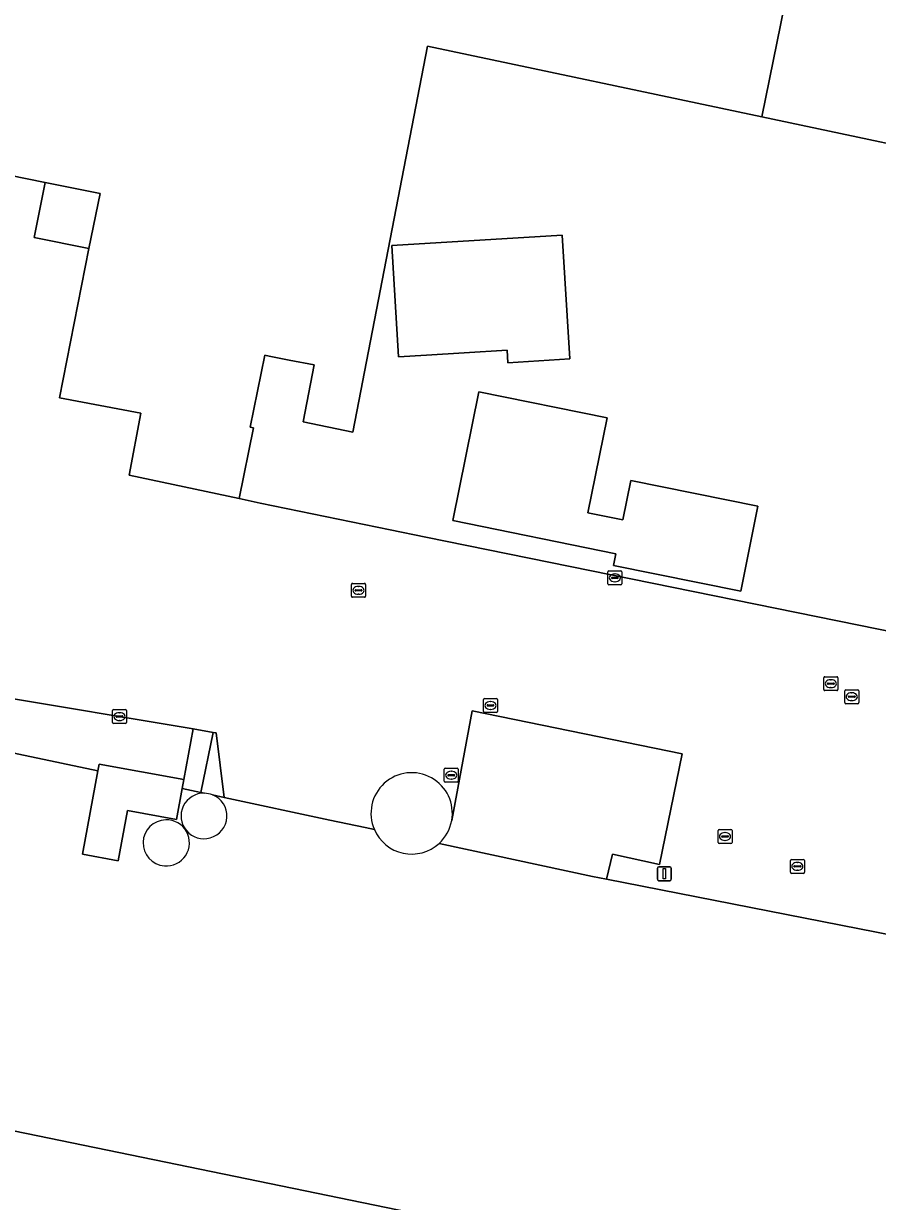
# Model space of a CAD drawing. Extents: x 157692 to 159674, y 381452 to 383291.
# Drawn here: x 158726.4 to 158787.5, y 382852.3 to 382936.6 of the extents above; entities that cross this region are included whole.
import ezdxf

# ---------------------------------------------------------------- set-up
doc = ezdxf.new("R2010")
doc.units = 0
for name, color, linetype in [('IMGEO_Erf', 7, 'Continuous'), ('IMGEO_Kademuur', 7, 'Continuous'), ('IMGEO_Kolk', 7, 'Continuous'), ('IMGEO_Lichtmast', 7, 'Continuous'), ('IMGEO_Opslagtank', 7, 'Continuous'), ('IMGEO_Pand', 7, 'Continuous'), ('IMGEO_Rijbaan_lokaal_gesloten', 7, 'Continuous'), ('IMGEO_Rijbaan_lokaal_open', 7, 'Continuous'), ('IMGEO_Rioolput', 7, 'Continuous'), ('IMGEO_Terreindeel_open', 7, 'Continuous'), ('IMGEO_Waterloop', 7, 'Continuous')]:
    doc.layers.add(name, color=color, linetype=linetype)

msp = doc.modelspace()

# ---------------------------------------------------------------- linework, layer by layer
at = {"layer": 'IMGEO_Erf'}
msp.add_lwpolyline([(158796.548, 382926.28), (158779.202, 382929.956), (158755.293, 382935.022), (158749.951, 382907.4), (158746.392, 382908.121), (158747.183, 382912.208), (158745.396, 382912.554), (158743.946, 382912.834), (158743.649, 382912.892), (158742.607, 382907.747), (158742.845, 382907.701), (158741.814, 382902.631), (158743.305, 382902.315), (158752.608, 382900.395), (158755.153, 382899.87), (158797.872, 382891.188)], dxfattribs=at)
for points in [[(158761.032, 382912.359), (158760.977, 382913.259), (158757.896, 382913.07), (158755.208, 382912.905), (158753.21, 382912.782), (158752.721, 382920.744), (158764.911, 382921.492), (158765.455, 382912.63)], [(158777.688, 382895.998), (158768.594, 382897.842), (158768.766, 382898.689), (158757.097, 382901.056), (158758.966, 382910.27), (158768.129, 382908.412), (158766.752, 382901.623), (158769.258, 382901.115), (158769.828, 382903.926), (158778.922, 382902.082)]]:
    msp.add_lwpolyline(points, close=True, dxfattribs=at)
at = {"layer": 'IMGEO_Kademuur'}
msp.add_lwpolyline([(159081.738, 382786.108), (158971.559, 382808.727), (158891.125, 382825.279), (158889.455, 382823.657), (158714.041, 382859.777), (158698.558, 382862.688), (158698.381, 382861.8), (158697.19, 382855.841), (158679.569, 382859.717), (158677.661, 382860.108), (158670.723, 382861.53), (158668.832, 382861.918), (158667.38, 382862.293), (158665.511, 382861.642), (158662.446, 382860.748), (158661.871, 382860.662), (158660.585, 382860.422), (158659.568, 382860.432), (158658.719, 382860.474), (158657.835, 382860.627), (158656.023, 382861.029), (158652.412, 382861.772)], dxfattribs=at)
at = {"layer": 'IMGEO_Kolk'}
for p, q in [((158785.132, 382888.028), (158785.132, 382888.88)), ((158785.207, 382888.954), (158786.059, 382888.954)), ((158786.133, 382888.88), (158786.133, 382888.028)), ((158785.391, 382888.448), (158785.391, 382888.46)), ((158785.829, 382888.411), (158785.431, 382888.411)), ((158785.434, 382888.497), (158785.832, 382888.497)), ((158785.643, 382888.174), (158785.618, 382888.174)), ((158785.62, 382888.734), (158785.645, 382888.734)), ((158785.875, 382888.46), (158785.875, 382888.448)), ((158732.746, 382886.606), (158732.746, 382887.458)), ((158732.821, 382887.532), (158733.673, 382887.532)), ((158733.234, 382887.312), (158733.259, 382887.312)), ((158733.747, 382887.458), (158733.747, 382886.606)), ((158786.059, 382887.954), (158785.207, 382887.954)), ((158733.673, 382886.532), (158732.821, 382886.532)), ((158733.005, 382887.026), (158733.005, 382887.038)), ((158733.443, 382886.989), (158733.045, 382886.989)), ((158733.048, 382887.075), (158733.446, 382887.075)), ((158733.257, 382886.752), (158733.232, 382886.752)), ((158733.489, 382887.038), (158733.489, 382887.026)), ((158756.48, 382882.409), (158756.48, 382883.261)), ((158756.555, 382883.335), (158757.407, 382883.335)), ((158756.968, 382883.115), (158756.993, 382883.115)), ((158757.481, 382883.261), (158757.481, 382882.409)), ((158757.407, 382882.335), (158756.555, 382882.335)), ((158756.739, 382882.829), (158756.739, 382882.841)), ((158757.177, 382882.792), (158756.779, 382882.792)), ((158756.782, 382882.878), (158757.18, 382882.878)), ((158756.991, 382882.555), (158756.966, 382882.555)), ((158757.223, 382882.841), (158757.223, 382882.829)), ((158776.067, 382878.022), (158776.067, 382878.874)), ((158776.142, 382878.948), (158776.994, 382878.948)), ((158777.068, 382878.874), (158777.068, 382878.022)), ((158776.994, 382877.948), (158776.142, 382877.948)), ((158776.326, 382878.442), (158776.326, 382878.454)), ((158776.764, 382878.405), (158776.366, 382878.405)), ((158776.369, 382878.491), (158776.767, 382878.491)), ((158776.578, 382878.168), (158776.553, 382878.168)), ((158776.555, 382878.728), (158776.58, 382878.728)), ((158776.81, 382878.454), (158776.81, 382878.442))]:
    msp.add_line(p, q, dxfattribs=at)
for points in [[(158785.132, 382888.028), (158785.132, 382888.88)], [(158785.207, 382888.954), (158786.059, 382888.954)], [(158786.133, 382888.88), (158786.133, 382888.028)], [(158732.746, 382886.606), (158732.746, 382887.458)], [(158732.821, 382887.532), (158733.673, 382887.532)], [(158733.747, 382887.458), (158733.747, 382886.606)], [(158786.059, 382887.954), (158785.207, 382887.954)], [(158733.673, 382886.532), (158732.821, 382886.532)], [(158756.48, 382882.409), (158756.48, 382883.261)], [(158756.555, 382883.335), (158757.407, 382883.335)], [(158757.481, 382883.261), (158757.481, 382882.409)], [(158757.407, 382882.335), (158756.555, 382882.335)], [(158776.067, 382878.022), (158776.067, 382878.874)], [(158776.142, 382878.948), (158776.994, 382878.948)], [(158777.068, 382878.874), (158777.068, 382878.022)], [(158776.994, 382877.948), (158776.142, 382877.948)]]:
    msp.add_lwpolyline(points, dxfattribs=at)
for centre, radius, start, end in [((158785.209, 382888.878), 0.0765, 91.55205, 178.44795), ((158785.209, 382888.878), 0.0765, 91.55205, 178.44795), ((158786.057, 382888.878), 0.0765, 1.55205, 88.44795), ((158786.057, 382888.878), 0.0765, 1.55205, 88.44795), ((158785.209, 382888.03), 0.0765, 181.55205, 268.44795), ((158785.209, 382888.03), 0.0765, 181.55205, 268.44795), ((158785.431, 382888.457), 0.0403, 85.87752, 175.75265), ((158785.428, 382888.447), 0.0366, 178.93798, 274.71019), ((158785.832, 382888.454), 0.043, 264.86636, 352.45326), ((158785.836, 382888.459), 0.0386, 1.73085, 96.63898), ((158786.057, 382888.03), 0.0765, 271.55205, 358.44795), ((158786.057, 382888.03), 0.0765, 271.55205, 358.44795), ((158732.823, 382887.456), 0.0765, 91.55205, 178.44795), ((158732.823, 382887.456), 0.0765, 91.55205, 178.44795), ((158733.671, 382887.456), 0.0765, 1.55205, 88.44795), ((158733.671, 382887.456), 0.0765, 1.55205, 88.44795), ((158732.823, 382886.608), 0.0765, 181.55205, 268.44795), ((158732.823, 382886.608), 0.0765, 181.55205, 268.44795), ((158733.045, 382887.035), 0.0403, 85.87752, 175.75265), ((158733.042, 382887.025), 0.0366, 178.93798, 274.71019), ((158733.446, 382887.032), 0.043, 264.86636, 352.45326), ((158733.45, 382887.037), 0.0386, 1.73085, 96.63898), ((158733.671, 382886.608), 0.0765, 271.55205, 358.44795), ((158733.671, 382886.608), 0.0765, 271.55205, 358.44795), ((158756.557, 382883.259), 0.0765, 91.55205, 178.44795), ((158756.557, 382883.259), 0.0765, 91.55205, 178.44795), ((158757.405, 382883.259), 0.0765, 1.55205, 88.44795), ((158757.405, 382883.259), 0.0765, 1.55205, 88.44795), ((158756.557, 382882.411), 0.0765, 181.55205, 268.44795), ((158756.557, 382882.411), 0.0765, 181.55205, 268.44795), ((158756.779, 382882.838), 0.0403, 85.87752, 175.75265), ((158756.776, 382882.828), 0.0366, 178.93798, 274.71019), ((158757.18, 382882.835), 0.043, 264.86636, 352.45326), ((158757.184, 382882.84), 0.0386, 1.73085, 96.63898), ((158757.405, 382882.411), 0.0765, 271.55205, 358.44795), ((158757.405, 382882.411), 0.0765, 271.55205, 358.44795), ((158776.144, 382878.872), 0.0765, 91.55205, 178.44795), ((158776.144, 382878.872), 0.0765, 91.55205, 178.44795), ((158776.992, 382878.872), 0.0765, 1.55205, 88.44795), ((158776.992, 382878.872), 0.0765, 1.55205, 88.44795), ((158776.144, 382878.024), 0.0765, 181.55205, 268.44795), ((158776.144, 382878.024), 0.0765, 181.55205, 268.44795), ((158776.366, 382878.451), 0.0403, 85.87752, 175.75265), ((158776.363, 382878.441), 0.0366, 178.93798, 274.71019), ((158776.767, 382878.448), 0.043, 264.86636, 352.45326), ((158776.771, 382878.453), 0.0386, 1.73085, 96.63898), ((158776.992, 382878.024), 0.0765, 271.55205, 358.44795), ((158776.992, 382878.024), 0.0765, 271.55205, 358.44795)]:
    msp.add_arc(centre, radius, start, end, dxfattribs=at)
for centre, major_axis, ratio, start_param, end_param in [((158785.619, 382888.454), (-0.387, 0.002), 0.722429, 4.712389, 7.853982), ((158785.644, 382888.454), (-0.39, 0.002), 0.717154, 1.570796, 4.712389), ((158733.233, 382887.032), (-0.387, 0.002), 0.722429, 4.712389, 7.853982), ((158733.258, 382887.032), (-0.39, 0.002), 0.717154, 1.570796, 4.712389), ((158756.967, 382882.835), (-0.387, 0.002), 0.722429, 4.712389, 7.853982), ((158756.992, 382882.835), (-0.39, 0.002), 0.717154, 1.570796, 4.712389), ((158776.554, 382878.448), (-0.387, 0.002), 0.722429, 4.712389, 7.853982), ((158776.579, 382878.448), (-0.39, 0.002), 0.717154, 1.570796, 4.712389)]:
    msp.add_ellipse(centre, major_axis=major_axis, ratio=ratio, start_param=start_param, end_param=end_param, dxfattribs=at)
at = {"layer": 'IMGEO_Lichtmast'}
for p, q in [((158771.829, 382876.287), (158772.619, 382876.287)), ((158772.619, 382876.287), (158771.829, 382876.287)), ((158771.729, 382875.387), (158771.729, 382876.187)), ((158771.729, 382876.187), (158771.729, 382875.387)), ((158772.719, 382876.187), (158772.719, 382875.387)), ((158772.719, 382875.387), (158772.719, 382876.187)), ((158772.619, 382875.287), (158771.829, 382875.287)), ((158771.829, 382875.287), (158772.619, 382875.287))]:
    msp.add_line(p, q, dxfattribs=at)
msp.add_lwpolyline([(158772.149, 382876.162), (158772.299, 382876.162), (158772.299, 382875.412), (158772.149, 382875.412), (158772.149, 382876.162)], dxfattribs=at)
for centre, start, end in [((158771.829, 382876.187), 90, 180), ((158771.829, 382876.187), 90, 180), ((158772.619, 382876.187), 0, 90), ((158772.619, 382876.187), 360, 90), ((158771.829, 382875.387), 180, 270), ((158771.829, 382875.387), 180, 270), ((158772.619, 382875.387), 270, 0), ((158772.619, 382875.387), 270, 0)]:
    msp.add_arc(centre, 0.1, start, end, dxfattribs=at)
at = {"layer": 'IMGEO_Opslagtank'}
for centre, radius, start, end in [((158739.28, 382879.919), 1.63, 88.21838, 286.15964), ((158739.289, 382879.96), 1.588, 67.25205, 88.47636), ((158739.321, 382879.916), 1.617, 284.8082, 68.89412), ((158736.583, 382877.99), 1.651, 90.78645, 265.70426), ((158736.598, 382877.99), 1.652, 265.17095, 91.31976)]:
    msp.add_arc(centre, radius, start, end, dxfattribs=at)
at = {"layer": 'IMGEO_Pand'}
msp.add_lwpolyline([(158717.373, 382927.397), (158727.94, 382925.256), (158731.86, 382924.461), (158731.066, 382920.541), (158728.95, 382909.854), (158734.786, 382908.741), (158733.943, 382904.313), (158741.814, 382902.631), (158742.845, 382907.701), (158742.607, 382907.747), (158743.649, 382912.892), (158743.946, 382912.834), (158745.396, 382912.554), (158747.183, 382912.208), (158746.392, 382908.121), (158749.951, 382907.4), (158755.293, 382935.022), (158779.202, 382929.956), (158785.725, 382962.1), (158725.301, 382974.929)], dxfattribs=at)
for points in [[(158850.96, 382891.39), (158851.09, 382892.017), (158850.023, 382892.238), (158849.966, 382891.963), (158845.782, 382892.819), (158857.825, 382951.646), (158803.905, 382962.686), (158803.062, 382958.566), (158803.033, 382958.425), (158785.725, 382962.1), (158779.202, 382929.956), (158796.548, 382926.28), (158794.696, 382917.354), (158802.744, 382915.684), (158798.068, 382893.154), (158798.264, 382893.113), (158843.882, 382883.646), (158844.516, 382886.701), (158848.697, 382885.834), (158848.547, 382884.915), (158849.575, 382884.702)], [(158727.94, 382925.256), (158727.145, 382921.335), (158731.066, 382920.541), (158731.86, 382924.461)], [(158764.911, 382921.492), (158752.721, 382920.744), (158753.21, 382912.782), (158755.208, 382912.905), (158757.896, 382913.07), (158760.977, 382913.259), (158761.032, 382912.359), (158765.455, 382912.63)], [(158778.922, 382902.082), (158769.828, 382903.926), (158769.258, 382901.115), (158766.752, 382901.623), (158768.129, 382908.412), (158758.966, 382910.27), (158757.097, 382901.056), (158768.766, 382898.689), (158768.594, 382897.842), (158777.688, 382895.998)], [(158737.726, 382881.893), (158737.842, 382882.522), (158731.79, 382883.634), (158731.702, 382883.154), (158730.605, 382877.18), (158733.162, 382876.71), (158733.821, 382880.298), (158737.315, 382879.656)]]:
    msp.add_lwpolyline(points, close=True, dxfattribs=at)
for centre, radius, start, end in [((158754.15, 382880.103), 2.911, 349.69681, 203.4993), ((158754.157, 382880.098), 2.903, 312.21915, 349.76695), ((158754.15, 382880.101), 2.91, 203.47419, 312.27711)]:
    msp.add_arc(centre, radius, start, end, dxfattribs=at)
at = {"layer": 'IMGEO_Rijbaan_lokaal_gesloten'}
msp.add_lwpolyline([(158756.108, 382877.948), (158767.075, 382875.596), (158768.089, 382875.397), (158768.508, 382877.178), (158771.883, 382876.456), (158773.506, 382884.373), (158758.484, 382887.436), (158757.014, 382879.582)], dxfattribs=at)
msp.add_arc((158754.157, 382880.098), 2.903, 312.21915, 349.76695, dxfattribs=at)
at = {"layer": 'IMGEO_Rijbaan_lokaal_open'}
for points in [[(158857.145, 382879.141), (158847.755, 382881.049), (158797.872, 382891.188), (158755.153, 382899.87), (158752.608, 382900.395), (158743.305, 382902.315), (158741.814, 382902.631), (158733.943, 382904.313), (158734.786, 382908.741), (158728.95, 382909.854), (158731.066, 382920.541), (158727.145, 382921.335), (158727.94, 382925.256), (158717.373, 382927.397), (158716.697, 382921.477), (158721.339, 382920.539), (158719.129, 382909.628), (158719.532, 382909.546), (158719.059, 382907.21), (158717.756, 382907.474), (158717.291, 382905.177), (158717.117, 382905.176), (158715.495, 382905.28)], [(158708.334, 382912.203), (158703.956, 382885.567), (158705.165, 382887.048), (158706.34, 382887.637), (158707.478, 382887.837), (158709.234, 382887.681), (158709.264, 382887.851), (158723.418, 382884.888), (158724.218, 382888.539), (158738.512, 382886.144), (158739.954, 382885.903), (158740.174, 382885.866), (158740.734, 382881.247), (158748.292, 382879.626), (158750.833, 382879.081), (158751.481, 382878.942)], [(158757.014, 382879.582), (158758.484, 382887.436), (158773.506, 382884.373), (158771.883, 382876.456), (158768.508, 382877.178), (158768.089, 382875.397), (158853.12, 382858.704), (158889.179, 382851.259), (158907.159, 382847.581), (158939.868, 382841.756), (158938.059, 382833.001), (158939.442, 382832.694), (158947.618, 382830.919), (158948.239, 382831.158), (158961.722, 382828.07), (158963.542, 382826.975), (158975.573, 382817.805), (158976.384, 382817.252)], [(158740.174, 382885.866), (158739.954, 382885.903), (158739.076, 382881.603), (158739.331, 382881.548)], [(158739.903, 382881.425), (158740.734, 382881.247), (158740.174, 382885.866)]]:
    msp.add_lwpolyline(points, dxfattribs=at)
for points in [[(158738.512, 382886.144), (158724.218, 382888.539), (158723.418, 382884.888), (158731.702, 382883.154), (158731.79, 382883.634), (158737.842, 382882.522)], [(158739.954, 382885.903), (158738.512, 382886.144), (158737.842, 382882.522), (158737.726, 382881.893), (158739.076, 382881.603)]]:
    msp.add_lwpolyline(points, close=True, dxfattribs=at)
for centre, radius, start, end in [((158754.15, 382880.103), 2.911, 349.69681, 203.4993), ((158739.289, 382879.96), 1.588, 67.25205, 88.47636)]:
    msp.add_arc(centre, radius, start, end, dxfattribs=at)
at = {"layer": 'IMGEO_Rioolput'}
for p, q in [((158768.189, 382896.536), (158768.189, 382897.388)), ((158768.264, 382897.462), (158769.116, 382897.462)), ((158769.19, 382897.388), (158769.19, 382896.536)), ((158749.848, 382895.643), (158749.848, 382896.495)), ((158749.923, 382896.569), (158750.775, 382896.569)), ((158750.849, 382896.495), (158750.849, 382895.643)), ((158769.116, 382896.462), (158768.264, 382896.462)), ((158768.448, 382896.956), (158768.448, 382896.968)), ((158768.886, 382896.919), (158768.488, 382896.919)), ((158768.491, 382897.005), (158768.889, 382897.005)), ((158768.7, 382896.682), (158768.675, 382896.682)), ((158768.677, 382897.242), (158768.702, 382897.242)), ((158768.932, 382896.968), (158768.932, 382896.956)), ((158750.107, 382896.063), (158750.107, 382896.075)), ((158750.545, 382896.026), (158750.147, 382896.026)), ((158750.15, 382896.112), (158750.548, 382896.112)), ((158750.359, 382895.789), (158750.334, 382895.789)), ((158750.336, 382896.349), (158750.361, 382896.349)), ((158750.591, 382896.075), (158750.591, 382896.063)), ((158750.775, 382895.569), (158749.923, 382895.569)), ((158783.637, 382888.962), (158783.637, 382889.814)), ((158783.712, 382889.888), (158784.564, 382889.888)), ((158784.638, 382889.814), (158784.638, 382888.962)), ((158784.564, 382888.888), (158783.712, 382888.888)), ((158783.896, 382889.382), (158783.896, 382889.394)), ((158784.334, 382889.345), (158783.936, 382889.345)), ((158783.939, 382889.431), (158784.337, 382889.431)), ((158784.148, 382889.108), (158784.123, 382889.108)), ((158784.125, 382889.668), (158784.15, 382889.668)), ((158784.38, 382889.394), (158784.38, 382889.382)), ((158759.287, 382887.402), (158759.287, 382888.254)), ((158759.362, 382888.328), (158760.214, 382888.328)), ((158759.775, 382888.108), (158759.8, 382888.108)), ((158760.288, 382888.254), (158760.288, 382887.402)), ((158760.214, 382887.328), (158759.362, 382887.328)), ((158759.546, 382887.822), (158759.546, 382887.834)), ((158759.984, 382887.785), (158759.586, 382887.785)), ((158759.589, 382887.871), (158759.987, 382887.871)), ((158759.798, 382887.548), (158759.773, 382887.548)), ((158760.03, 382887.834), (158760.03, 382887.822)), ((158781.242, 382875.885), (158781.242, 382876.737)), ((158781.317, 382876.811), (158782.169, 382876.811)), ((158781.501, 382876.305), (158781.501, 382876.317)), ((158781.939, 382876.268), (158781.541, 382876.268)), ((158781.544, 382876.354), (158781.942, 382876.354)), ((158781.73, 382876.591), (158781.755, 382876.591)), ((158781.985, 382876.317), (158781.985, 382876.305)), ((158782.243, 382876.737), (158782.243, 382875.885)), ((158782.169, 382875.811), (158781.317, 382875.811)), ((158781.753, 382876.031), (158781.728, 382876.031))]:
    msp.add_line(p, q, dxfattribs=at)
for points in [[(158768.189, 382896.536), (158768.189, 382897.388)], [(158768.264, 382897.462), (158769.116, 382897.462)], [(158769.19, 382897.388), (158769.19, 382896.536)], [(158749.848, 382895.643), (158749.848, 382896.495)], [(158749.923, 382896.569), (158750.775, 382896.569)], [(158750.849, 382896.495), (158750.849, 382895.643)], [(158769.116, 382896.462), (158768.264, 382896.462)], [(158750.775, 382895.569), (158749.923, 382895.569)], [(158783.637, 382888.962), (158783.637, 382889.814)], [(158783.712, 382889.888), (158784.564, 382889.888)], [(158784.638, 382889.814), (158784.638, 382888.962)], [(158784.564, 382888.888), (158783.712, 382888.888)], [(158759.287, 382887.402), (158759.287, 382888.254)], [(158759.362, 382888.328), (158760.214, 382888.328)], [(158760.288, 382888.254), (158760.288, 382887.402)], [(158760.214, 382887.328), (158759.362, 382887.328)], [(158781.242, 382875.885), (158781.242, 382876.737)], [(158781.317, 382876.811), (158782.169, 382876.811)], [(158782.243, 382876.737), (158782.243, 382875.885)], [(158782.169, 382875.811), (158781.317, 382875.811)]]:
    msp.add_lwpolyline(points, dxfattribs=at)
for centre, radius, start, end in [((158768.266, 382897.386), 0.0765, 91.55205, 178.44795), ((158768.266, 382897.386), 0.0765, 91.55205, 178.44795), ((158769.114, 382897.386), 0.0765, 1.55205, 88.44795), ((158769.114, 382897.386), 0.0765, 1.55205, 88.44795), ((158749.925, 382896.493), 0.0765, 91.55205, 178.44795), ((158749.925, 382896.493), 0.0765, 91.55205, 178.44795), ((158750.773, 382896.493), 0.0765, 1.55205, 88.44795), ((158750.773, 382896.493), 0.0765, 1.55205, 88.44795), ((158768.266, 382896.538), 0.0765, 181.55205, 268.44795), ((158768.266, 382896.538), 0.0765, 181.55205, 268.44795), ((158768.488, 382896.965), 0.0403, 85.87752, 175.75265), ((158768.485, 382896.955), 0.0366, 178.93798, 274.71019), ((158768.889, 382896.962), 0.043, 264.86636, 352.45326), ((158768.893, 382896.967), 0.0386, 1.73085, 96.63898), ((158769.114, 382896.538), 0.0765, 271.55205, 358.44795), ((158769.114, 382896.538), 0.0765, 271.55205, 358.44795), ((158749.925, 382895.645), 0.0765, 181.55205, 268.44795), ((158749.925, 382895.645), 0.0765, 181.55205, 268.44795), ((158750.147, 382896.072), 0.0403, 85.87752, 175.75265), ((158750.144, 382896.062), 0.0366, 178.93798, 274.71019), ((158750.548, 382896.069), 0.043, 264.86636, 352.45326), ((158750.552, 382896.074), 0.0386, 1.73085, 96.63898), ((158750.773, 382895.645), 0.0765, 271.55205, 358.44795), ((158750.773, 382895.645), 0.0765, 271.55205, 358.44795), ((158783.714, 382889.812), 0.0765, 91.55205, 178.44795), ((158783.714, 382889.812), 0.0765, 91.55205, 178.44795), ((158784.562, 382889.812), 0.0765, 1.55205, 88.44795), ((158784.562, 382889.812), 0.0765, 1.55205, 88.44795), ((158783.714, 382888.964), 0.0765, 181.55205, 268.44795), ((158783.714, 382888.964), 0.0765, 181.55205, 268.44795), ((158783.936, 382889.391), 0.0403, 85.87752, 175.75265), ((158783.933, 382889.381), 0.0366, 178.93798, 274.71019), ((158784.337, 382889.388), 0.043, 264.86636, 352.45326), ((158784.341, 382889.393), 0.0386, 1.73085, 96.63898), ((158784.562, 382888.964), 0.0765, 271.55205, 358.44795), ((158784.562, 382888.964), 0.0765, 271.55205, 358.44795), ((158759.364, 382888.252), 0.0765, 91.55205, 178.44795), ((158759.364, 382888.252), 0.0765, 91.55205, 178.44795), ((158760.212, 382888.252), 0.0765, 1.55205, 88.44795), ((158760.212, 382888.252), 0.0765, 1.55205, 88.44795), ((158759.364, 382887.404), 0.0765, 181.55205, 268.44795), ((158759.364, 382887.404), 0.0765, 181.55205, 268.44795), ((158759.586, 382887.831), 0.0403, 85.87752, 175.75265), ((158759.583, 382887.821), 0.0366, 178.93798, 274.71019), ((158759.987, 382887.828), 0.043, 264.86636, 352.45326), ((158759.991, 382887.833), 0.0386, 1.73085, 96.63898), ((158760.212, 382887.404), 0.0765, 271.55205, 358.44795), ((158760.212, 382887.404), 0.0765, 271.55205, 358.44795), ((158781.319, 382876.735), 0.0765, 91.55205, 178.44795), ((158781.319, 382876.735), 0.0765, 91.55205, 178.44795), ((158781.541, 382876.314), 0.0403, 85.87752, 175.75265), ((158781.538, 382876.304), 0.0366, 178.93798, 274.71019), ((158781.942, 382876.311), 0.043, 264.86636, 352.45326), ((158781.946, 382876.316), 0.0386, 1.73085, 96.63898), ((158782.167, 382876.735), 0.0765, 1.55205, 88.44795), ((158782.167, 382876.735), 0.0765, 1.55205, 88.44795), ((158781.319, 382875.887), 0.0765, 181.55205, 268.44795), ((158781.319, 382875.887), 0.0765, 181.55205, 268.44795), ((158782.167, 382875.887), 0.0765, 271.55205, 358.44795), ((158782.167, 382875.887), 0.0765, 271.55205, 358.44795)]:
    msp.add_arc(centre, radius, start, end, dxfattribs=at)
for centre, major_axis, ratio, start_param, end_param in [((158768.676, 382896.962), (-0.387, 0.002), 0.722429, 4.712389, 7.853982), ((158768.701, 382896.962), (-0.39, 0.002), 0.717154, 1.570796, 4.712389), ((158750.335, 382896.069), (-0.387, 0.002), 0.722429, 4.712389, 7.853982), ((158750.36, 382896.069), (-0.39, 0.002), 0.717154, 1.570796, 4.712389), ((158784.124, 382889.388), (-0.387, 0.002), 0.722429, 4.712389, 7.853982), ((158784.149, 382889.388), (-0.39, 0.002), 0.717154, 1.570796, 4.712389), ((158759.774, 382887.828), (-0.387, 0.002), 0.722429, 4.712389, 7.853982), ((158759.799, 382887.828), (-0.39, 0.002), 0.717154, 1.570796, 4.712389), ((158781.729, 382876.311), (-0.387, 0.002), 0.722429, 4.712389, 7.853982), ((158781.754, 382876.311), (-0.39, 0.002), 0.717154, 1.570796, 4.712389)]:
    msp.add_ellipse(centre, major_axis=major_axis, ratio=ratio, start_param=start_param, end_param=end_param, dxfattribs=at)
at = {"layer": 'IMGEO_Terreindeel_open'}
for points in [[(158739.331, 382881.548), (158739.076, 382881.603), (158737.726, 382881.893), (158737.315, 382879.656), (158733.821, 382880.298), (158733.162, 382876.71), (158730.605, 382877.18), (158731.702, 382883.154), (158723.418, 382884.888), (158709.264, 382887.851), (158709.234, 382887.681), (158707.478, 382887.837), (158706.34, 382887.637), (158705.165, 382887.048), (158703.956, 382885.567), (158703.076, 382882.977), (158702.147, 382877.688), (158698.558, 382862.688), (158714.041, 382859.777), (158889.455, 382823.657)], [(158751.481, 382878.942), (158750.833, 382879.081), (158748.292, 382879.626), (158740.734, 382881.247), (158739.903, 382881.425)], [(158853.12, 382858.704), (158768.089, 382875.397), (158767.075, 382875.596), (158756.108, 382877.948)]]:
    msp.add_lwpolyline(points, dxfattribs=at)
for centre, radius, start, end in [((158739.28, 382879.919), 1.63, 88.21838, 286.15964), ((158739.321, 382879.916), 1.617, 284.8082, 68.89412), ((158736.583, 382877.99), 1.651, 90.78645, 265.70426), ((158736.598, 382877.99), 1.652, 265.17095, 91.31976), ((158754.15, 382880.101), 2.91, 203.47419, 312.27711)]:
    msp.add_arc(centre, radius, start, end, dxfattribs=at)
at = {"layer": 'IMGEO_Waterloop'}
msp.add_lwpolyline([(158889.455, 382823.657), (158714.041, 382859.777), (158698.558, 382862.688), (158698.381, 382861.8), (158697.19, 382855.841), (158679.569, 382859.717), (158677.661, 382860.108), (158670.723, 382861.53), (158668.832, 382861.918), (158667.38, 382862.293), (158665.511, 382861.642), (158662.446, 382860.748), (158661.871, 382860.662), (158660.585, 382860.422), (158659.568, 382860.432), (158658.719, 382860.474), (158657.835, 382860.627), (158656.023, 382861.029), (158652.412, 382861.772), (158644.053, 382863.482), (158632.171, 382865.985), (158617.329, 382869.014), (158600.144, 382872.622)], dxfattribs=at)

doc.saveas('drawing.dxf')
